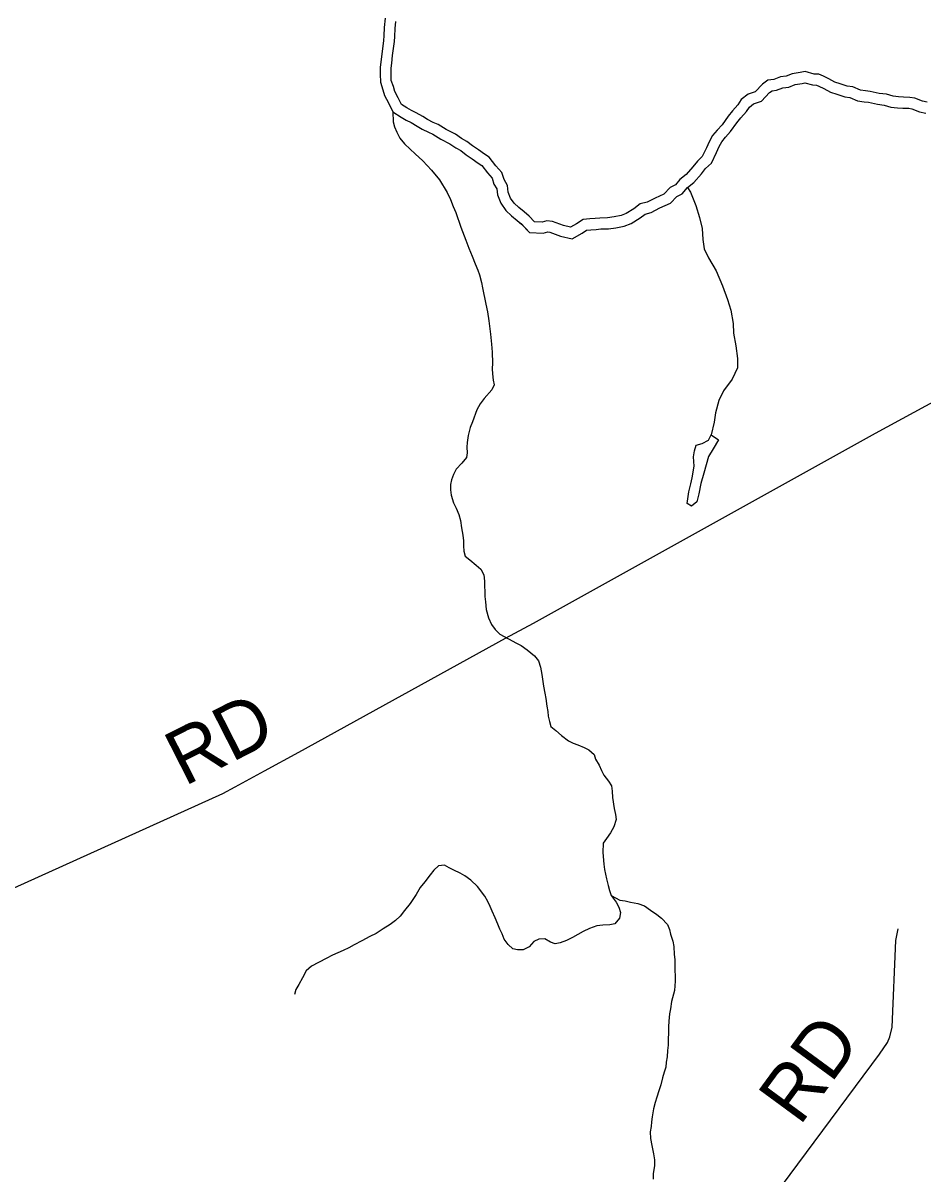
# Model space of a CAD drawing. Extents: x 1310247 to 1664935, y 235267 to 584339.
# Drawn here: x 1524766 to 1529691, y 354737 to 361036 of the extents above; entities that cross this region are included whole.
import ezdxf

# ---------------------------------------------------------------- set-up
doc = ezdxf.new("R2010")
doc.units = 0
for name, color, linetype in [('GM_X_County_Road', 7, 'Continuous'), ('GM_X_County_Road_Text', 7, 'Continuous'), ('GM_X_Minor_Lake', 7, 'Continuous'), ('GM_X_Minor_River', 7, 'Continuous'), ('GM_X_Township_Road', 7, 'Continuous'), ('GM_X_Township_Road_Text', 7, 'Continuous')]:
    doc.layers.add(name, color=color, linetype=linetype)

msp = doc.modelspace()

# ---------------------------------------------------------------- linework, layer by layer
at = {"layer": 'GM_X_County_Road'}
msp.add_lwpolyline([(1524183.4, 356062.1), (1525859.5, 356819.2), (1525926, 356856.6), (1526087.1, 356943.2), (1526274.3, 357045.6), (1527406.3, 357669.8), (1527559.4, 357752.5), (1529430.6, 358792.4), (1529918, 359056.2)], dxfattribs=at)
at = {"layer": 'GM_X_Minor_Lake'}
for points in [[(1528532.6, 358782.3), (1528572.3, 358755.5), (1528543.4, 358705.8), (1528516.6, 358664.1), (1528491, 358572.2), (1528476, 358516.2), (1528465.1, 358460.2), (1528454.3, 358416.2), (1528423.8, 358392.6), (1528400, 358407), (1528409.1, 358471.1), (1528419.8, 358515.1), (1528428.4, 358547.1), (1528439.5, 358611.2), (1528434.3, 358661.5), (1528440.9, 358695.5), (1528449.4, 358725.5)], [(1528449.4, 358725.5), (1528481.7, 358735), (1528518.1, 358752.4), (1528532.6, 358782.3)]]:
    msp.add_lwpolyline(points, dxfattribs=at)
at = {"layer": 'GM_X_Minor_River'}
for points in [[(1526748.1, 361062.4), (1526741.6, 361011.4), (1526740.6, 360966.3), (1526738.2, 360941.3), (1526728.7, 360866.1), (1526723.6, 360823.1), (1526720.7, 360792.2), (1526719.9, 360756.2), (1526721.5, 360711.9), (1526734.9, 360670.7), (1526743.9, 360638.9), (1526765.5, 360600), (1526789.3, 360549.6), (1526834.7, 360520.8), (1526863.2, 360504.6), (1526889.1, 360491.8), (1526923.5, 360472.7), (1526950.3, 360455.3), (1526983.9, 360438.6), (1527008.9, 360427.2), (1527051.5, 360400.6), (1527101.8, 360375.9), (1527133.8, 360354.1), (1527161.6, 360338.4), (1527191.3, 360314.9), (1527223.5, 360293.7), (1527257.1, 360268.8), (1527275.9, 360256.5), (1527307.9, 360215.9), (1527333.2, 360187.8), (1527342.6, 360155.3), (1527358.8, 360128), (1527361.6, 360096.3), (1527380.6, 360049.7), (1527407.7, 360009.8), (1527439.3, 359981.7), (1527469.6, 359956.3), (1527494.5, 359935.7)], [(1526748.1, 361062.4), (1526741.6, 361011.4), (1526740.6, 360966.3), (1526738.2, 360941.3), (1526728.7, 360866.1), (1526723.6, 360823.1), (1526720.7, 360792.2), (1526719.9, 360756.2), (1526721.5, 360711.9), (1526734.9, 360670.7), (1526743.9, 360638.9), (1526765.5, 360600), (1526789.3, 360549.6), (1526834.7, 360520.8), (1526863.2, 360504.6), (1526889.1, 360491.8), (1526923.5, 360472.7), (1526950.3, 360455.3), (1526983.9, 360438.6), (1527008.9, 360427.2), (1527051.5, 360400.6), (1527101.8, 360375.9), (1527133.8, 360354.1), (1527161.6, 360338.4), (1527191.3, 360314.9), (1527223.5, 360293.7), (1527257.1, 360268.8), (1527275.9, 360256.5), (1527307.9, 360215.9), (1527333.2, 360187.8), (1527342.6, 360155.3), (1527358.8, 360128), (1527361.6, 360096.3), (1527380.6, 360049.7), (1527407.7, 360009.8), (1527439.3, 359981.7), (1527469.6, 359956.3), (1527497.2, 359933.4)], [(1527535.4, 359979.7), (1527508, 360002.4), (1527478.6, 360027.1), (1527453.1, 360049.7), (1527433.8, 360078.2), (1527420.5, 360110.6), (1527417.4, 360146.8), (1527398.1, 360179.3), (1527387, 360217.7), (1527353.9, 360254.5), (1527317, 360301.5), (1527291.4, 360318.1), (1527258, 360342.9), (1527226.5, 360363.6), (1527195.1, 360388.4), (1527165.5, 360405.1), (1527132.1, 360427.9), (1527080.7, 360453.1), (1527037.4, 360480.2), (1527009.7, 360492.8), (1526980.1, 360507.5), (1526954.5, 360524.1), (1526917, 360545), (1526891.3, 360557.6), (1526865.7, 360572.2), (1526836.1, 360591), (1526819, 360627.4), (1526799.8, 360662), (1526792.4, 360688.2), (1526781.2, 360722.5), (1526779.9, 360756.7), (1526780.6, 360788.7), (1526783.3, 360816.8), (1526788.2, 360858.8), (1526797.9, 360934.8), (1526800.5, 360962.8), (1526801.5, 361006.9), (1526806.3, 361044.9)], [(1527492, 359938.3), (1527537.3, 359890.8), (1527612.9, 359885.4), (1527638.5, 359892.7), (1527649, 359891.8), (1527706.4, 359869.9), (1527771.7, 359854.6), (1527825.6, 359886.8), (1527850.4, 359902.5), (1527872.6, 359904.4), (1527902, 359905.8), (1527927.4, 359909.2), (1527969.7, 359910.3), (1528010.5, 359916.2), (1528055.8, 359924.7), (1528093.7, 359940), (1528143.5, 359969.5), (1528170.9, 359991.1), (1528204, 359999.1), (1528251, 360024.7), (1528308.5, 360049.6), (1528344, 360087.7), (1528373.8, 360101.9), (1528402.9, 360136.8), (1528436.6, 360163.4), (1528478.3, 360210.1), (1528501.5, 360239.8), (1528532.8, 360269.8), (1528561, 360328.2), (1528575, 360360.3), (1528589.6, 360386.6), (1528609.9, 360410.9), (1528638.3, 360442.3), (1528672, 360490.7), (1528694.1, 360517.2), (1528725.5, 360551.6), (1528741.1, 360576.6), (1528763.3, 360593.4), (1528806.5, 360608.3), (1528851.3, 360655.9), (1528865.6, 360665.9), (1528889.7, 360669.8), (1528924.2, 360682.4), (1528957.5, 360685.9), (1528991.3, 360699.9), (1529029.4, 360705.9), (1529044.7, 360708.9), (1529086, 360697.5), (1529108.2, 360697), (1529121.6, 360691.5), (1529148, 360678.4), (1529185.7, 360657.2), (1529219.1, 360646.8), (1529263, 360632.6), (1529290.7, 360628.2), (1529332, 360611.4), (1529368.4, 360605.3), (1529392.6, 360602.9), (1529441.6, 360591.9), (1529479.3, 360587.3), (1529515.9, 360576.2), (1529551.8, 360573), (1529581.7, 360570.2), (1529613.5, 360569.5), (1529630.6, 360566.6), (1529671.8, 360549.8), (1529706.2, 360543.7)], [(1527494.5, 359935.7), (1527537.3, 359890.8), (1527612.9, 359885.4), (1527638.5, 359892.7), (1527649, 359891.8), (1527706.4, 359869.9), (1527771.7, 359854.6), (1527825.6, 359886.8), (1527850.4, 359902.5), (1527872.6, 359904.4), (1527902, 359905.8), (1527927.4, 359909.2), (1527969.7, 359910.3), (1528010.5, 359916.2), (1528055.8, 359924.7), (1528093.7, 359940), (1528143.5, 359969.5), (1528170.9, 359991.1), (1528204, 359999.1), (1528251, 360024.7), (1528308.5, 360049.6), (1528344, 360087.7), (1528373.8, 360101.9), (1528402.9, 360136.8), (1528436.6, 360163.4), (1528478.3, 360210.1), (1528501.5, 360239.8), (1528532.8, 360269.8), (1528561, 360328.2), (1528575, 360360.3), (1528589.6, 360386.6), (1528609.9, 360410.9), (1528638.3, 360442.3), (1528672, 360490.7), (1528694.1, 360517.2), (1528725.5, 360551.6), (1528741.1, 360576.6), (1528763.3, 360593.4), (1528806.5, 360608.3), (1528851.3, 360655.9), (1528865.6, 360665.9), (1528889.7, 360669.8), (1528924.2, 360682.4), (1528957.5, 360685.9), (1528991.3, 360699.9), (1529029.4, 360705.9), (1529044.7, 360708.9), (1529086, 360697.5), (1529108.2, 360697), (1529121.6, 360691.5), (1529148, 360678.4), (1529185.7, 360657.2), (1529219.1, 360646.8), (1529263, 360632.6), (1529290.7, 360628.2), (1529332, 360611.4), (1529368.4, 360605.3), (1529392.6, 360602.9), (1529441.6, 360591.9), (1529479.3, 360587.3), (1529515.9, 360576.2), (1529551.8, 360573), (1529581.7, 360570.2), (1529613.5, 360569.5), (1529630.6, 360566.6), (1529671.8, 360549.8), (1529706.2, 360543.7)], [(1529714.4, 360603.2), (1529688.6, 360607.8), (1529647, 360624.7), (1529619.1, 360629.4), (1529585.2, 360630.1), (1529557.3, 360632.8), (1529527.4, 360635.4), (1529491.7, 360646.2), (1529451.9, 360651.1), (1529402.2, 360662.3), (1529376.3, 360664.8), (1529348.4, 360669.5), (1529306.9, 360686.4), (1529277, 360691.1), (1529237.3, 360704), (1529209.6, 360712.7), (1529176, 360731.5), (1529146.4, 360746.2), (1529120.7, 360756.8), (1529094.7, 360757.3), (1529047.1, 360770.4), (1529019, 360765), (1528974.9, 360758), (1528942.7, 360744.7), (1528910.6, 360741.4), (1528874.4, 360728.1), (1528842.3, 360722.8), (1528811.9, 360701.5), (1528773, 360660.2), (1528734.8, 360647), (1528696.2, 360617.8), (1528677.5, 360588.1), (1528648.8, 360556.7), (1528624.2, 360527.1), (1528591.2, 360479.7), (1528564.6, 360450.2), (1528539.9, 360420.7), (1528521.2, 360387), (1528506.5, 360353.2), (1528483.4, 360305.6), (1528456.9, 360280.1), (1528432.2, 360248.6), (1528395.4, 360207.3), (1528360.8, 360180), (1528336.2, 360150.5), (1528307.9, 360137), (1528273.1, 360099.7), (1528224.7, 360078.7), (1528182.3, 360055.6), (1528144.1, 360046.4), (1528109.5, 360019.1), (1528067, 359994), (1528038.8, 359982.6), (1528000.7, 359975.4), (1527964.6, 359970.2), (1527922.7, 359969.1), (1527896.6, 359965.7), (1527868.6, 359964.3), (1527830.6, 359961.1), (1527794.1, 359937.9), (1527761.7, 359918.5), (1527724, 359927.4), (1527662.6, 359950.8), (1527632.7, 359953.5), (1527606.6, 359946), (1527564.7, 359949), (1527535.4, 359979.7)], [(1526789.3, 360549.6), (1526791.7, 360496), (1526799.1, 360467.8), (1526810.6, 360439.4), (1526827.9, 360407), (1526853.2, 360374.4), (1526884.6, 360345.6), (1526912.1, 360321), (1526953.3, 360282), (1527000.3, 360230.9), (1527045.2, 360177.8), (1527087.8, 360108.7), (1527105, 360070.2), (1527120.2, 360031.8), (1527133.5, 359999.4), (1527161.8, 359918.6), (1527188.3, 359847.9), (1527205.4, 359803.4), (1527224.5, 359760.8), (1527239.6, 359718.4), (1527254.9, 359684), (1527264.4, 359657.7), (1527275.5, 359615.4), (1527280.9, 359587.2), (1527299, 359498.5), (1527308.1, 359456.2), (1527315.1, 359406), (1527323.6, 359333.6), (1527330.4, 359279.3), (1527333.5, 359235.1), (1527334.2, 359174.9), (1527333.6, 359142.8), (1527335, 359116.7), (1527338.3, 359082.5), (1527343.7, 359056.3), (1527331.1, 359028.5), (1527290.1, 358981.3), (1527267.5, 358951.6), (1527248.8, 358920), (1527225.4, 358854.3), (1527212.7, 358822.4), (1527201.8, 358778.5), (1527197, 358740.5), (1527194.4, 358714.5), (1527195.8, 358684.4), (1527193.3, 358658.4), (1527166.6, 358626.8), (1527135.9, 358595.4), (1527121.3, 358565.6), (1527110.6, 358535.8), (1527106.1, 358509.8), (1527105.5, 358481.7), (1527108.8, 358451.5), (1527122, 358411.2), (1527135.4, 358380.8), (1527150.7, 358346.4), (1527160, 358314.1), (1527165.1, 358273.9), (1527172.3, 358233.6), (1527175.6, 358201.4), (1527177.1, 358175.3), (1527178.4, 358145.2), (1527185.9, 358119), (1527211.5, 358098.4), (1527244.9, 358069.6), (1527270.4, 358047), (1527287.8, 358016.6), (1527291.1, 357982.4), (1527293.3, 357898.1), (1527296.7, 357868), (1527299.8, 357825.8), (1527312.9, 357781.4), (1527330.1, 357744.9), (1527349.5, 357716.4), (1527375, 357691.8), (1527422.5, 357666.8), (1527466, 357641.8), (1527491.8, 357629.2), (1527525.3, 357606.5), (1527564.6, 357573.5), (1527586, 357545), (1527597.3, 357510.7), (1527604.5, 357470.4), (1527607.9, 357444.3), (1527615.1, 357406), (1527622.3, 357367.8), (1527627.7, 357339.6), (1527632.9, 357297.3), (1527638.3, 357269.1), (1527639.7, 357243), (1527647.1, 357212.8), (1527654.5, 357186.6), (1527682.1, 357163.9), (1527713.5, 357137.2), (1527750.9, 357108.3), (1527776.7, 357095.8), (1527802.5, 357085.2), (1527836.2, 357070.5), (1527862, 357057.9), (1527891.5, 357033.2), (1527898.9, 357007)], [(1528402.9, 360136.8), (1528418.4, 360111.5), (1528447.2, 360036.8), (1528468.2, 359972.1), (1528483.3, 359911.6), (1528486.3, 359851.4), (1528493.4, 359801), (1528516.7, 359750.5), (1528559.6, 359679.4), (1528594.4, 359598.5), (1528621.2, 359523.8), (1528640.3, 359465.2), (1528653.1, 359392.7), (1528654.2, 359338.5), (1528667.1, 359270), (1528676, 359199.6), (1528675.2, 359149.4), (1528646, 359087.6), (1528598.8, 359024.2), (1528573.9, 358970.4), (1528554.7, 358902.4), (1528547.8, 358852.3), (1528532.6, 358782.3)], [(1527898.9, 357007), (1527918.2, 356974.5), (1527931.6, 356946.1), (1527945.1, 356919.8), (1527970.4, 356887.1), (1527985.9, 356860.7), (1527989.3, 356832.6), (1527992.6, 356798.4), (1528001.3, 356738.1), (1528008.6, 356703.8), (1528012, 356677.7), (1527999.2, 356637.8), (1527980.5, 356604.1), (1527959.8, 356572.5), (1527941.2, 356546.8), (1527938.2, 356496.7), (1527944.8, 356432.4), (1527948.2, 356404.2), (1527959.1, 356351.9), (1527968.4, 356315.6), (1527975.8, 356289.4), (1527985.2, 356261.1), (1528032.7, 356236), (1528060.7, 356231.4), (1528090.5, 356224.8), (1528130.4, 356217.9), (1528166.2, 356205.1), (1528199.7, 356180.4), (1528235.2, 356157.6), (1528260.8, 356137), (1528292.1, 356102.2), (1528303.5, 356075.9), (1528309, 356049.7), (1528322.2, 356011.3), (1528327.6, 355981.1), (1528328.7, 355939), (1528332.1, 355910.8), (1528333.4, 355876.7), (1528332.8, 355848.7), (1528334.2, 355822.6), (1528335.6, 355792.5), (1528330.5, 355740.4), (1528315.2, 355680.6), (1528308.4, 355640.6), (1528303.8, 355612.6), (1528300.9, 355572.6), (1528298.3, 355542.5), (1528296.2, 355442.3), (1528293.6, 355412.3), (1528290.8, 355378.2), (1528286.2, 355348.3), (1528283.6, 355322.2), (1528275.1, 355294.3), (1528266.4, 355262.5), (1528255.6, 355224.6), (1528244.9, 355192.7), (1528234.1, 355156.8), (1528225.5, 355128.9), (1528216.8, 355093), (1528209.8, 355049), (1528205.3, 355023.1), (1528202.7, 354997), (1528198.1, 354967.1), (1528199.3, 354931), (1528206.5, 354892.7), (1528215.6, 354846.4), (1528220.9, 354814.2), (1528222.2, 354782.1), (1528215.3, 354740.1), (1528214.7, 354708)], [(1527985.2, 356261.1), (1528012.5, 356224.4), (1528025.9, 356198), (1528035.3, 356167.8), (1528030.7, 356137.8), (1528004, 356106.3), (1527977.9, 356100.8), (1527939.8, 356099.6), (1527905.7, 356094.3), (1527865.4, 356081.1), (1527831, 356063.8), (1527802.6, 356048.3), (1527772.2, 356030.9), (1527739.9, 356015.5), (1527705.6, 356002.2), (1527677.5, 355996.8), (1527651.6, 356005.4), (1527622, 356024), (1527588, 356022.7), (1527561.7, 356009.2), (1527535, 355979.7), (1527502.7, 355964.4), (1527472.6, 355963), (1527446.8, 355969.5), (1527421.2, 355992.1), (1527399.8, 356022.7), (1527388.4, 356051), (1527375, 356077.3), (1527363.5, 356103.6), (1527350.2, 356138), (1527333, 356174.5), (1527321.5, 356200.8), (1527310.1, 356229.1), (1527292.7, 356257.6), (1527253.8, 356310.5), (1527216.5, 356345.4), (1527183, 356368.2), (1527157.3, 356382.7), (1527123.6, 356399.5), (1527097.9, 356412.1), (1527072.1, 356426.6), (1527040.1, 356423.3), (1527013.5, 356399.8), (1526993, 356374.2), (1526964.2, 356336.6), (1526939.5, 356305.1), (1526916.7, 356267.5), (1526883.6, 356218), (1526852.8, 356178.5), (1526830.1, 356148.9), (1526803.6, 356123.4), (1526775.1, 356102), (1526736.6, 356078.7), (1526698, 356053.4), (1526663.7, 356036.1), (1526619.1, 356013), (1526578.7, 355991.8), (1526548.3, 355974.3), (1526518, 355961), (1526487.7, 355947.5), (1526459.4, 355934.1), (1526425, 355916.8), (1526344, 355874.3), (1526315.5, 355848.9), (1526294.7, 355811.2), (1526275.9, 355773.5), (1526259.3, 355745.8), (1526250.7, 355719.9)]]:
    msp.add_lwpolyline(points, dxfattribs=at)
at = {"layer": 'GM_X_Township_Road'}
msp.add_lwpolyline([(1527718.9, 353056.4), (1529452.7, 355392.7), (1529497.4, 355456.4), (1529509.8, 355488.3), (1529522.3, 355540.4), (1529543.1, 356015.4), (1529555.7, 356079.5)], dxfattribs=at)

# ---------------------------------------------------------------- texts
at = {"layer": 'GM_X_County_Road_Text'}
msp.add_text('RD', height=300, rotation=26.95974, dxfattribs=at).set_placement((1525648.7, 356856.5))
at = {"layer": 'GM_X_Township_Road_Text'}
msp.add_text('RD', height=300, rotation=53.7196, dxfattribs=at).set_placement((1529015.8, 354994.5))

doc.saveas('drawing.dxf')
